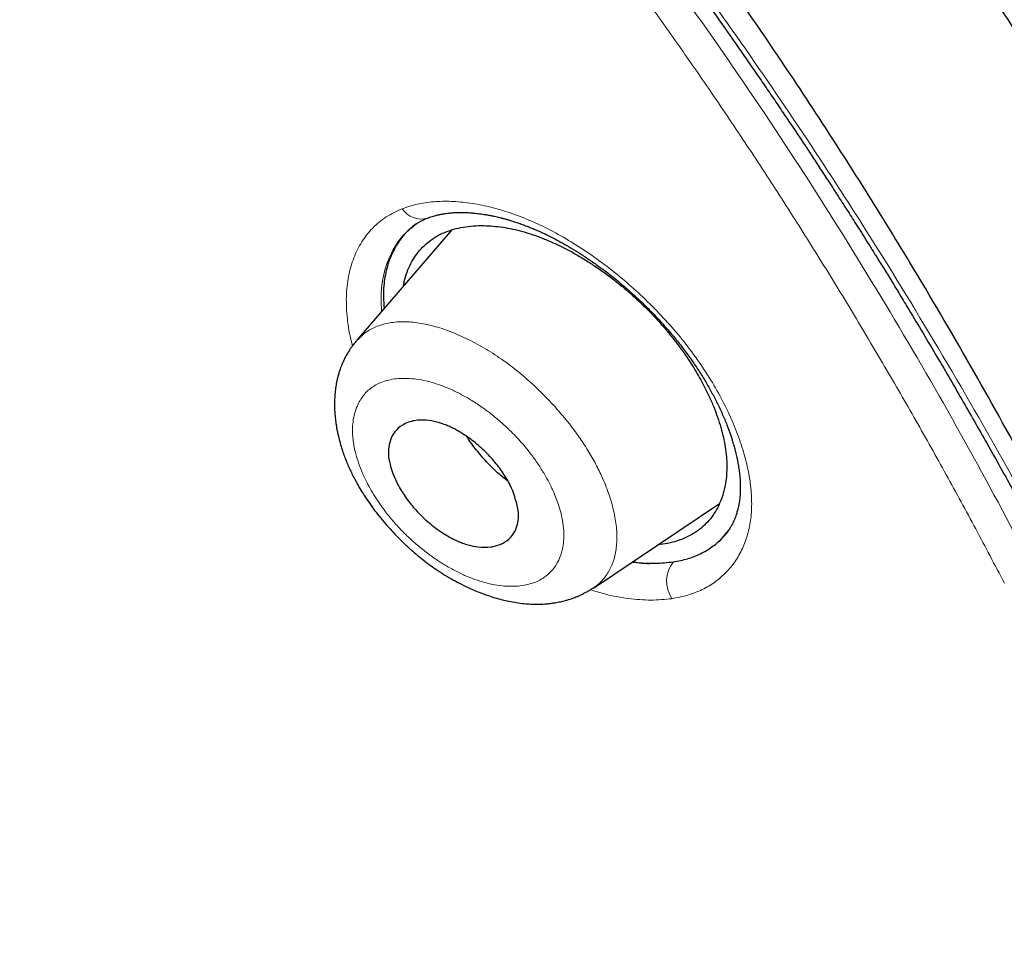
# Model space of a CAD drawing. Header units: millimetres. Extents: x 8 to 428, y 12 to 633.
# Tile 264 of 656: x 389 to 401, y 180 to 191. Entities that reach past the tile are written whole.
import ezdxf

# ---------------------------------------------------------------- set-up
doc = ezdxf.new("R2010")
doc.units = ezdxf.units.MM

msp = doc.modelspace()

# ---------------------------------------------------------------- linework, layer by layer
at = {"color": 7, "linetype": 'Continuous', "lineweight": 30}
for p, q in [((394.332, 188.517), (393.249, 187.261)), ((393.863, 188.536), (393.855, 188.529)), ((393.863, 188.531), (393.857, 188.526)), ((393.247, 187.255), (393.251, 187.259)), ((395.942, 184.439), (397.376, 185.403))]:
    msp.add_line(p, q, dxfattribs=at)
at = {"color": 8, "linetype": 'Continuous', "lineweight": 0}
msp.add_line((393.932, 188.588), (393.863, 188.531), dxfattribs=at)
for centre, radius, start, end in [((393.98, 188.892), 0.253, 212.3366, 286.7212), ((397.13, 184.516), 0.355, 141.2832, 213.6017)]:
    msp.add_arc(centre, radius, start, end, dxfattribs=at)
at = {"color": 7, "linetype": 'Continuous', "lineweight": 30}
for points, knots in [([(417.677, 128.795), (417.781, 129.481), (417.988, 130.847), (417.997, 133.127), (417.855, 135.501), (417.576, 137.96), (417.157, 140.738), (416.572, 143.85), (415.813, 147.295), (414.871, 151.203), (413.749, 155.568), (412.527, 160.368), (411.24, 165.22), (409.801, 170.184), (408.407, 174.442), (407.129, 177.944), (406.053, 180.641), (404.828, 183.414), (403.413, 186.272), (401.858, 189.044), (400.172, 191.696), (398.391, 194.186), (396.428, 196.609), (394.352, 198.916), (392.223, 201.099), (389.71, 203.505), (386.812, 206.084), (383.54, 208.783), (380.277, 211.307), (377.031, 213.673), (373.811, 215.871), (370.63, 217.9), (367.494, 219.78), (364.396, 221.569), (361.31, 223.346), (358.232, 225.051), (355.179, 226.627), (352.177, 228.023), (349.25, 229.222), (346.408, 230.222), (343.668, 230.99), (341.354, 231.422), (339.454, 231.565), (337.932, 231.49), (336.558, 231.173), (335.395, 230.555), (334.497, 229.611), (333.815, 228.325), (333.364, 226.767), (333.249, 225.515), (333.194, 224.918)], [0, 0, 0, 0, 0.019898, 0.0396, 0.059165, 0.078622, 0.098013, 0.123341, 0.148581, 0.173731, 0.20787, 0.241963, 0.276212, 0.310625, 0.34521, 0.362609, 0.380135, 0.397811, 0.415673, 0.433756, 0.448997, 0.464412, 0.479837, 0.495071, 0.510122, 0.52503, 0.54719, 0.569189, 0.591089, 0.61295, 0.634797, 0.656567, 0.678195, 0.699628, 0.72106, 0.742688, 0.76446, 0.786303, 0.808169, 0.830066, 0.852064, 0.874225, 0.889133, 0.904185, 0.919416, 0.934846, 0.950253, 0.965505, 0.983583, 1, 1, 1, 1]), ([(415.467, 128.755), (415.552, 129.304), (415.723, 130.4), (415.772, 132.207), (415.709, 134.095), (415.541, 136.059), (415.291, 138.077), (414.911, 140.535), (414.359, 143.459), (413.607, 146.861), (412.73, 150.473), (411.745, 154.281), (410.712, 158.26), (409.649, 162.26), (408.508, 166.313), (407.243, 170.442), (406.046, 173.961), (404.979, 176.832), (404.109, 179.019), (403.152, 181.244), (402.089, 183.508), (400.902, 185.81), (399.682, 187.948), (398.454, 189.901), (397.255, 191.656), (395.96, 193.39), (394.423, 195.272), (392.637, 197.271), (390.618, 199.357), (388.417, 201.482), (386.044, 203.631), (383.509, 205.787), (380.964, 207.833), (378.42, 209.778), (375.672, 211.781), (372.729, 213.8), (369.604, 215.803), (366.507, 217.666), (363.434, 219.443), (360.371, 221.203), (357.329, 222.882), (354.326, 224.423), (351.579, 225.692), (349.087, 226.715), (346.844, 227.533), (344.665, 228.211), (342.565, 228.73), (340.677, 229.043), (339.008, 229.153), (337.562, 229.068), (336.376, 228.784), (335.444, 228.327), (334.741, 227.745), (334.171, 227.011), (333.679, 226.051), (333.302, 224.835), (333.065, 223.356), (332.974, 221.757), (333.002, 220.069), (333.126, 218.313), (333.393, 215.903), (333.878, 212.795), (334.642, 208.956), (335.538, 205.044), (336.519, 201.091), (337.532, 197.125), (338.51, 193.365), (339.497, 189.779), (340.51, 186.361), (341.631, 182.884), (342.729, 179.778), (343.765, 177.067), (344.702, 174.769), (345.726, 172.434), (346.84, 170.062), (347.683, 168.45), (348.105, 167.643)], [0, 0, 0, 0, 0.011709, 0.0234, 0.035079, 0.046745, 0.058401, 0.070053, 0.08835, 0.106637, 0.124908, 0.145647, 0.166375, 0.187119, 0.207887, 0.228673, 0.249479, 0.259892, 0.270315, 0.28075, 0.291198, 0.301658, 0.31213, 0.319994, 0.327864, 0.335737, 0.343609, 0.354092, 0.364563, 0.37502, 0.38755, 0.400066, 0.41258, 0.425091, 0.437599, 0.45323, 0.468841, 0.484431, 0.499999, 0.515569, 0.531166, 0.546782, 0.562408, 0.574915, 0.587424, 0.599934, 0.612454, 0.624987, 0.635443, 0.645912, 0.656393, 0.664263, 0.672136, 0.680006, 0.687871, 0.698343, 0.708803, 0.71925, 0.729685, 0.740108, 0.750521, 0.771326, 0.792113, 0.81288, 0.833624, 0.854353, 0.875091, 0.892532, 0.909986, 0.927451, 0.944927, 0.955919, 0.966921, 0.977933, 0.988958, 1, 1, 1, 1]), ([(363.503, 218.885), (363.584, 218.838), (363.742, 218.747), (363.975, 218.612), (364.199, 218.483), (364.414, 218.358), (364.62, 218.239), (364.813, 218.127), (364.994, 218.022), (365.163, 217.924), (365.324, 217.83), (365.476, 217.741), (365.621, 217.657), (365.757, 217.577), (365.885, 217.502), (366.005, 217.432), (366.117, 217.366), (366.254, 217.286), (366.419, 217.189), (366.684, 217.032), (367.022, 216.833), (367.433, 216.588), (367.85, 216.338), (368.38, 216.019), (369.022, 215.629), (369.775, 215.165), (370.529, 214.692), (371.258, 214.227), (371.961, 213.772), (372.638, 213.327), (373.317, 212.874), (373.996, 212.414), (374.677, 211.946), (375.359, 211.471), (376.041, 210.988), (376.714, 210.506), (377.375, 210.026), (378.026, 209.546), (378.677, 209.061), (379.329, 208.568), (379.981, 208.069), (380.559, 207.621), (381.063, 207.226), (381.493, 206.886), (381.925, 206.542), (382.305, 206.236), (382.633, 205.97), (382.91, 205.745), (383.188, 205.517), (383.471, 205.283), (383.749, 205.053), (384.024, 204.823), (384.295, 204.596), (384.572, 204.361), (384.797, 204.17), (384.965, 204.026), (385.072, 203.935), (385.172, 203.848), (385.265, 203.768), (385.351, 203.694), (385.429, 203.627), (385.5, 203.565), (385.557, 203.516), (385.602, 203.477), (385.636, 203.448), (385.666, 203.421), (385.692, 203.398), (385.716, 203.378), (385.739, 203.358), (385.767, 203.333), (385.802, 203.303), (385.844, 203.266), (385.893, 203.224), (385.947, 203.176), (386.031, 203.102), (386.147, 203.001), (386.295, 202.87), (386.453, 202.729), (386.605, 202.594), (386.748, 202.466), (386.882, 202.347), (387.02, 202.222), (387.162, 202.094), (387.304, 201.965), (387.441, 201.84), (387.576, 201.718), (387.707, 201.598), (387.833, 201.481), (387.952, 201.372), (388.062, 201.27), (388.159, 201.18), (388.243, 201.102), (388.316, 201.034), (388.384, 200.97), (388.453, 200.906), (388.523, 200.84), (388.613, 200.755), (388.724, 200.65), (388.858, 200.523), (389.001, 200.388), (389.152, 200.244), (389.311, 200.092), (389.476, 199.933), (389.674, 199.741), (389.902, 199.519), (390.171, 199.254), (390.45, 198.978), (390.737, 198.691), (391.047, 198.378), (391.383, 198.034), (391.746, 197.658), (392.107, 197.279), (392.468, 196.894), (392.829, 196.503), (393.19, 196.106), (393.548, 195.707), (393.903, 195.303), (394.255, 194.897), (394.603, 194.487), (394.946, 194.075), (395.284, 193.661), (395.616, 193.246), (395.944, 192.829), (396.266, 192.41), (396.561, 192.019), (396.83, 191.656), (397.075, 191.319), (397.32, 190.978), (397.565, 190.631), (397.764, 190.343), (397.921, 190.115), (398.032, 189.951), (398.14, 189.79), (398.244, 189.637), (398.341, 189.49), (398.438, 189.342), (398.535, 189.195), (398.63, 189.049), (398.718, 188.913), (398.791, 188.799), (398.853, 188.704), (398.906, 188.62), (398.963, 188.531), (399.023, 188.435), (399.088, 188.331), (399.161, 188.214), (399.244, 188.081), (399.335, 187.933), (399.432, 187.775), (399.552, 187.576), (399.693, 187.34), (399.851, 187.074), (400.005, 186.812), (400.153, 186.555), (400.297, 186.304), (400.444, 186.044), (400.595, 185.775), (400.749, 185.496), (400.898, 185.221), (401.065, 184.911), (401.248, 184.567), (401.445, 184.19), (401.636, 183.818), (401.823, 183.448), (402.013, 183.065), (402.207, 182.668), (402.403, 182.259), (402.596, 181.85), (402.786, 181.443), (402.971, 181.037), (403.154, 180.63), (403.335, 180.222), (403.484, 179.879), (403.603, 179.602), (403.692, 179.392), (403.782, 179.181), (403.871, 178.969), (403.957, 178.761), (404.04, 178.56), (404.119, 178.368), (404.193, 178.185), (404.256, 178.029), (404.309, 177.898), (404.353, 177.79), (404.394, 177.685), (404.435, 177.583), (404.475, 177.48), (404.521, 177.366), (404.571, 177.238), (404.626, 177.097), (404.684, 176.948), (404.741, 176.799), (404.798, 176.652), (404.853, 176.507), (404.909, 176.36), (404.964, 176.213), (405.018, 176.072), (405.071, 175.929), (405.125, 175.785), (405.178, 175.641), (405.229, 175.505), (405.274, 175.381), (405.315, 175.268), (405.354, 175.162), (405.394, 175.053), (405.435, 174.939), (405.478, 174.819), (405.523, 174.694), (405.57, 174.562), (405.622, 174.417), (405.678, 174.258), (405.739, 174.086), (405.801, 173.91), (405.862, 173.735), (405.942, 173.506), (406.039, 173.225), (406.149, 172.905), (406.252, 172.602), (406.349, 172.312), (406.447, 172.021), (406.528, 171.776), (406.593, 171.579), (406.642, 171.43), (406.691, 171.281), (406.74, 171.13), (406.789, 170.979), (406.838, 170.828), (406.885, 170.681), (406.932, 170.536), (406.976, 170.398), (407.018, 170.265), (407.058, 170.14), (407.095, 170.023), (407.13, 169.913), (407.16, 169.816), (407.188, 169.728), (407.215, 169.643), (407.243, 169.553), (407.272, 169.458), (407.307, 169.345), (407.348, 169.214), (407.395, 169.063), (407.442, 168.909), (407.49, 168.753), (407.537, 168.598), (407.585, 168.442), (407.631, 168.288), (407.677, 168.137), (407.739, 167.931), (407.816, 167.673), (407.908, 167.366), (407.996, 167.067), (408.082, 166.772), (408.236, 166.245), (408.453, 165.489), (408.73, 164.503), (409.001, 163.522), (409.267, 162.543), (409.527, 161.568), (409.827, 160.433), (410.164, 159.139), (410.539, 157.686), (410.911, 156.236), (411.268, 154.844), (411.61, 153.513), (411.854, 152.555), (412.018, 151.91), (412.102, 151.576), (412.186, 151.239), (412.271, 150.901), (412.355, 150.56), (412.433, 150.246), (412.504, 149.959), (412.567, 149.698), (412.62, 149.481), (412.662, 149.308), (412.693, 149.18), (412.724, 149.051), (412.755, 148.925), (412.786, 148.794), (412.818, 148.66), (412.85, 148.525), (412.88, 148.401), (412.902, 148.306), (412.918, 148.24), (412.927, 148.2), (412.936, 148.164), (412.943, 148.132), (412.949, 148.107), (412.954, 148.086), (412.958, 148.068), (412.963, 148.047), (412.97, 148.018), (412.979, 147.981), (412.989, 147.936), (413.002, 147.885), (413.015, 147.826), (413.031, 147.759), (413.048, 147.686), (413.08, 147.55), (413.125, 147.355), (413.186, 147.089), (413.249, 146.812), (413.314, 146.527), (413.384, 146.214), (413.46, 145.874), (413.54, 145.507), (413.618, 145.146), (413.694, 144.791), (413.791, 144.327), (413.909, 143.754), (414.022, 143.184), (414.11, 142.727), (414.175, 142.382), (414.239, 142.039), (414.301, 141.694), (414.358, 141.371), (414.41, 141.071), (414.457, 140.792), (414.504, 140.51), (414.55, 140.224), (414.591, 139.962), (414.628, 139.726), (414.66, 139.515), (414.691, 139.302), (414.718, 139.115), (414.74, 138.958), (414.757, 138.834), (414.773, 138.717), (414.788, 138.608), (414.802, 138.505), (414.815, 138.409), (414.826, 138.321), (414.837, 138.238), (414.847, 138.159), (414.858, 138.07), (414.871, 137.967), (414.886, 137.849), (414.901, 137.721), (414.917, 137.584), (414.934, 137.439), (414.952, 137.285), (414.969, 137.126), (414.987, 136.963), (415.007, 136.766), (415.03, 136.535), (415.055, 136.269), (415.074, 136.046), (415.089, 135.865), (415.099, 135.73), (415.11, 135.597), (415.119, 135.47), (415.127, 135.347), (415.136, 135.219), (415.144, 135.085), (415.151, 134.974), (415.155, 134.895), (415.158, 134.847), (415.16, 134.804), (415.162, 134.769), (415.163, 134.741), (415.164, 134.721), (415.165, 134.703), (415.166, 134.686), (415.167, 134.666), (415.168, 134.642), (415.17, 134.614), (415.171, 134.578), (415.173, 134.534), (415.176, 134.481), (415.178, 134.423), (415.18, 134.363), (415.184, 134.275), (415.188, 134.158), (415.193, 134.011), (415.197, 133.858), (415.2, 133.711), (415.202, 133.57), (415.204, 133.437), (415.205, 133.304), (415.205, 133.176), (415.205, 133.055), (415.204, 132.943), (415.203, 132.839), (415.202, 132.741), (415.2, 132.659), (415.199, 132.589), (415.198, 132.532), (415.196, 132.478), (415.195, 132.423), (415.193, 132.359), (415.19, 132.282), (415.186, 132.191), (415.182, 132.093), (415.177, 131.986), (415.171, 131.872), (415.165, 131.769), (415.159, 131.678), (415.154, 131.604), (415.149, 131.534), (415.144, 131.468), (415.139, 131.408), (415.134, 131.353), (415.13, 131.303), (415.126, 131.259), (415.123, 131.221), (415.12, 131.188), (415.117, 131.16), (415.114, 131.134), (415.112, 131.107), (415.109, 131.076), (415.105, 131.043), (415.101, 131.004), (415.097, 130.961), (415.091, 130.912), (415.085, 130.859), (415.078, 130.8), (415.071, 130.736), (415.062, 130.667), (415.052, 130.595), (415.042, 130.522), (415.029, 130.428), (415.013, 130.317), (414.993, 130.194), (414.974, 130.083), (414.956, 129.983), (414.939, 129.889), (414.922, 129.801), (414.905, 129.718), (414.89, 129.642), (414.874, 129.571), (414.863, 129.519), (414.855, 129.483), (414.85, 129.462), (414.845, 129.439), (414.839, 129.414), (414.832, 129.383), (414.823, 129.348), (414.813, 129.307), (414.802, 129.262), (414.794, 129.23), (414.79, 129.213)], [0, 0, 0, 0, 0.002478, 0.004863, 0.007153, 0.009349, 0.011451, 0.013459, 0.015266, 0.01699, 0.01863, 0.020186, 0.021659, 0.023048, 0.024354, 0.025576, 0.026715, 0.027771, 0.029757, 0.031759, 0.035874, 0.040057, 0.044305, 0.04857, 0.056184, 0.063798, 0.071411, 0.079023, 0.08582, 0.092618, 0.099414, 0.106211, 0.113008, 0.119804, 0.126601, 0.133397, 0.139856, 0.146315, 0.152774, 0.159233, 0.165692, 0.17215, 0.176411, 0.180671, 0.184937, 0.189238, 0.191963, 0.194704, 0.197462, 0.200251, 0.20312, 0.205746, 0.208438, 0.211196, 0.214019, 0.215143, 0.216217, 0.217217, 0.218144, 0.218998, 0.219779, 0.220486, 0.22112, 0.221488, 0.221825, 0.222129, 0.222392, 0.222613, 0.222826, 0.223092, 0.223448, 0.223869, 0.224356, 0.224908, 0.225497, 0.226882, 0.228367, 0.229951, 0.231635, 0.232921, 0.23426, 0.235651, 0.237094, 0.238543, 0.239924, 0.241236, 0.242599, 0.243878, 0.245073, 0.246185, 0.247213, 0.248006, 0.248741, 0.249419, 0.250096, 0.250813, 0.251568, 0.252833, 0.254194, 0.255651, 0.257179, 0.258799, 0.260509, 0.262227, 0.264885, 0.267492, 0.270527, 0.273489, 0.276377, 0.28018, 0.28398, 0.28778, 0.29158, 0.295458, 0.299338, 0.30322, 0.307106, 0.310997, 0.314893, 0.318782, 0.322656, 0.326526, 0.330392, 0.334256, 0.33812, 0.341159, 0.344231, 0.347341, 0.350491, 0.353681, 0.355184, 0.35669, 0.358147, 0.359539, 0.360865, 0.362128, 0.363532, 0.364846, 0.36607, 0.367203, 0.367911, 0.368649, 0.369452, 0.370319, 0.37125, 0.372246, 0.373502, 0.374849, 0.376284, 0.377807, 0.380273, 0.382708, 0.385093, 0.38743, 0.389717, 0.391957, 0.394535, 0.397068, 0.399576, 0.402059, 0.405565, 0.409022, 0.412436, 0.415844, 0.419252, 0.423056, 0.426861, 0.430668, 0.434475, 0.438284, 0.442093, 0.445932, 0.449832, 0.451811, 0.453807, 0.455817, 0.457843, 0.459862, 0.46177, 0.463601, 0.465353, 0.467027, 0.468099, 0.469137, 0.47014, 0.471108, 0.472086, 0.47312, 0.474409, 0.475775, 0.477218, 0.478737, 0.480087, 0.481491, 0.482947, 0.484379, 0.485755, 0.487076, 0.488563, 0.489972, 0.491305, 0.492562, 0.493619, 0.494636, 0.495701, 0.496822, 0.497999, 0.499232, 0.500521, 0.501866, 0.503494, 0.505199, 0.506936, 0.508661, 0.510372, 0.513697, 0.51697, 0.519851, 0.522716, 0.525615, 0.528547, 0.530027, 0.531515, 0.533012, 0.534517, 0.536031, 0.537554, 0.539053, 0.54048, 0.541897, 0.543234, 0.544492, 0.54567, 0.546769, 0.547788, 0.548603, 0.54945, 0.550355, 0.551319, 0.552341, 0.553767, 0.555293, 0.556919, 0.558455, 0.560048, 0.561628, 0.56319, 0.564734, 0.566261, 0.569472, 0.5726, 0.575646, 0.578649, 0.581652, 0.591807, 0.601962, 0.612117, 0.622273, 0.632427, 0.642582, 0.657814, 0.673047, 0.688281, 0.703514, 0.716918, 0.730322, 0.733834, 0.737367, 0.740925, 0.744508, 0.748117, 0.751783, 0.754501, 0.757272, 0.760097, 0.761447, 0.76281, 0.764184, 0.765551, 0.766856, 0.768395, 0.769832, 0.771168, 0.772401, 0.772857, 0.773297, 0.77369, 0.774024, 0.774298, 0.774514, 0.77468, 0.774879, 0.775201, 0.7756, 0.776077, 0.776632, 0.777265, 0.777975, 0.778763, 0.779625, 0.782363, 0.785056, 0.788204, 0.791288, 0.794308, 0.798347, 0.802327, 0.806249, 0.810112, 0.813935, 0.821442, 0.828949, 0.83277, 0.836591, 0.840413, 0.844244, 0.848133, 0.851232, 0.854369, 0.857545, 0.860775, 0.864084, 0.866449, 0.868853, 0.871296, 0.873775, 0.87528, 0.876705, 0.87805, 0.879315, 0.8805, 0.881606, 0.882632, 0.883579, 0.884465, 0.885389, 0.886679, 0.888061, 0.889533, 0.891145, 0.892854, 0.894659, 0.896552, 0.898477, 0.900426, 0.903536, 0.906702, 0.909926, 0.911559, 0.913206, 0.914815, 0.916362, 0.917847, 0.919269, 0.921052, 0.922725, 0.923353, 0.923957, 0.924491, 0.924943, 0.925251, 0.925506, 0.925707, 0.9259, 0.926144, 0.92644, 0.926788, 0.927189, 0.927766, 0.928425, 0.929155, 0.929906, 0.930672, 0.932437, 0.934278, 0.936195, 0.938187, 0.939835, 0.941532, 0.943256, 0.944902, 0.946456, 0.947892, 0.949239, 0.950498, 0.951667, 0.95246, 0.953206, 0.953905, 0.954599, 0.955355, 0.956441, 0.957637, 0.958941, 0.960355, 0.961878, 0.96351, 0.964523, 0.965546, 0.966501, 0.967385, 0.968212, 0.968965, 0.969644, 0.970249, 0.970779, 0.971229, 0.971606, 0.971942, 0.972313, 0.972731, 0.973192, 0.973722, 0.974326, 0.975004, 0.975756, 0.976582, 0.977481, 0.978453, 0.979498, 0.980551, 0.981578, 0.983517, 0.985355, 0.98691, 0.988383, 0.989774, 0.991084, 0.992313, 0.993462, 0.994532, 0.995522, 0.995851, 0.996171, 0.996489, 0.996877, 0.997347, 0.99789, 0.998513, 0.999216, 1, 1, 1, 1]), ([(393.853, 188.528), (393.858, 188.533), (393.869, 188.542), (393.886, 188.556), (393.904, 188.569), (393.923, 188.582), (393.938, 188.592), (393.95, 188.599), (393.96, 188.605), (393.971, 188.611), (393.985, 188.619), (394.003, 188.628), (394.026, 188.639), (394.044, 188.646), (394.054, 188.65)], [0, 0, 0, 0, 0.127301, 0.237737, 0.331449, 0.411449, 0.485096, 0.534079, 0.580052, 0.625533, 0.688143, 0.771346, 0.875249, 1, 1, 1, 1]), ([(394.054, 188.65), (394.066, 188.654), (394.088, 188.663), (394.119, 188.672), (394.145, 188.68), (394.165, 188.685), (394.182, 188.689), (394.199, 188.692), (394.226, 188.697), (394.26, 188.703), (394.296, 188.707), (394.326, 188.71), (394.354, 188.712), (394.383, 188.713), (394.413, 188.714), (394.443, 188.714), (394.473, 188.714), (394.503, 188.713), (394.537, 188.711), (394.57, 188.708), (394.602, 188.705), (394.631, 188.702), (394.664, 188.698), (394.699, 188.692), (394.737, 188.686), (394.775, 188.679), (394.812, 188.671), (394.843, 188.664), (394.869, 188.658), (394.888, 188.653), (394.903, 188.649), (394.917, 188.646), (394.933, 188.641), (394.957, 188.635), (394.99, 188.625), (395.033, 188.612), (395.082, 188.596), (395.132, 188.578), (395.182, 188.559), (395.23, 188.54), (395.293, 188.514), (395.368, 188.481), (395.457, 188.437), (395.547, 188.39), (395.641, 188.337), (395.743, 188.277), (395.85, 188.208), (395.962, 188.131), (396.079, 188.045), (396.195, 187.955), (396.307, 187.861), (396.414, 187.765), (396.528, 187.659), (396.644, 187.541), (396.763, 187.411), (396.872, 187.283), (396.972, 187.157), (397.062, 187.032), (397.145, 186.909), (397.22, 186.787), (397.288, 186.667), (397.351, 186.545), (397.41, 186.421), (397.462, 186.296), (397.497, 186.2), (397.519, 186.133), (397.53, 186.096), (397.539, 186.064), (397.547, 186.038), (397.552, 186.017), (397.557, 185.999), (397.562, 185.98), (397.568, 185.955), (397.575, 185.923), (397.582, 185.887), (397.591, 185.838), (397.6, 185.781), (397.608, 185.713), (397.613, 185.648), (397.614, 185.584), (397.613, 185.526), (397.609, 185.468), (397.602, 185.417), (397.594, 185.374), (397.586, 185.341), (397.579, 185.314), (397.572, 185.288), (397.563, 185.261), (397.552, 185.233), (397.54, 185.205), (397.529, 185.181), (397.519, 185.161), (397.51, 185.144), (397.499, 185.127), (397.487, 185.107), (397.471, 185.084), (397.455, 185.062), (397.436, 185.038), (397.422, 185.023), (397.414, 185.015)], [0, 0, 0, 0, 0.010596, 0.019464, 0.026596, 0.031985, 0.035813, 0.039985, 0.045006, 0.05614, 0.064781, 0.070908, 0.077054, 0.083613, 0.090389, 0.096717, 0.102984, 0.109189, 0.115759, 0.123627, 0.128932, 0.134709, 0.140958, 0.14768, 0.154876, 0.162483, 0.169366, 0.175104, 0.179884, 0.183403, 0.1857, 0.18799, 0.19085, 0.194281, 0.200635, 0.208327, 0.217113, 0.225833, 0.234333, 0.242613, 0.250673, 0.266048, 0.280554, 0.295153, 0.310805, 0.327511, 0.345272, 0.364086, 0.383948, 0.404022, 0.423636, 0.442788, 0.461476, 0.48567, 0.509046, 0.531612, 0.553384, 0.574386, 0.594929, 0.615159, 0.635081, 0.654697, 0.676303, 0.69752, 0.71834, 0.725855, 0.732407, 0.737998, 0.742629, 0.746304, 0.749283, 0.752442, 0.756935, 0.762758, 0.769822, 0.77683, 0.790198, 0.803681, 0.819048, 0.830254, 0.844459, 0.858345, 0.871177, 0.882189, 0.891111, 0.897621, 0.904671, 0.912897, 0.921771, 0.930405, 0.938698, 0.944637, 0.950073, 0.955845, 0.962239, 0.969446, 0.97811, 0.988294, 1, 1, 1, 1]), ([(393.93, 188.587), (393.892, 188.558), (393.807, 188.494), (393.706, 188.36), (393.622, 188.196), (393.569, 188.008), (393.546, 187.816), (393.555, 187.681), (393.559, 187.62)], [0, 0, 0, 0, 0.1413303, 0.3208867, 0.5009169, 0.6789776, 0.8575101, 1, 1, 1, 1]), ([(393.779, 187.875), (393.782, 187.893), (393.792, 187.949), (393.82, 188.035), (393.862, 188.133), (393.915, 188.222), (393.978, 188.301), (394.051, 188.37), (394.133, 188.43), (394.224, 188.479), (394.324, 188.517), (394.432, 188.544), (394.547, 188.561), (394.661, 188.566), (394.773, 188.562), (394.881, 188.551), (394.993, 188.532), (395.108, 188.506), (395.224, 188.472), (395.342, 188.43), (395.462, 188.381), (395.582, 188.324), (395.702, 188.262), (395.822, 188.192), (395.941, 188.116), (396.068, 188.028), (396.202, 187.928), (396.339, 187.815), (396.47, 187.696), (396.596, 187.571), (396.709, 187.449), (396.81, 187.33), (396.899, 187.216), (396.976, 187.11), (397.042, 187.012), (397.098, 186.922), (397.151, 186.832), (397.205, 186.731), (397.26, 186.621), (397.312, 186.502), (397.356, 186.383), (397.393, 186.267), (397.423, 186.152), (397.436, 186.079), (397.442, 186.042)], [0, 0, 0, 0, 0.012731, 0.040619, 0.068274, 0.095647, 0.122891, 0.150163, 0.177618, 0.204793, 0.232239, 0.259856, 0.287231, 0.314599, 0.337508, 0.360359, 0.38325, 0.406258, 0.42903, 0.451677, 0.474691, 0.497499, 0.520206, 0.542919, 0.565742, 0.588774, 0.616714, 0.644224, 0.671474, 0.698639, 0.725888, 0.748553, 0.771157, 0.7938, 0.81087, 0.828061, 0.845414, 0.862972, 0.885737, 0.908528, 0.931443, 0.954459, 0.977275, 1, 1, 1, 1]), ([(393.247, 187.255), (393.235, 187.241), (393.212, 187.214), (393.186, 187.178), (393.167, 187.15), (393.153, 187.127), (393.14, 187.106), (393.127, 187.084), (393.112, 187.056), (393.095, 187.021), (393.079, 186.983), (393.065, 186.948), (393.054, 186.915), (393.042, 186.88), (393.031, 186.84), (393.022, 186.801), (393.015, 186.766), (393.009, 186.732), (393.005, 186.698), (393.001, 186.664), (392.998, 186.629), (392.996, 186.59), (392.994, 186.545), (392.995, 186.493), (392.997, 186.442), (393.001, 186.398), (393.005, 186.362), (393.009, 186.328), (393.014, 186.291), (393.021, 186.251), (393.029, 186.21), (393.041, 186.156), (393.058, 186.091), (393.08, 186.018), (393.103, 185.951), (393.126, 185.891), (393.149, 185.836), (393.174, 185.781), (393.201, 185.723), (393.235, 185.659), (393.274, 185.589), (393.32, 185.513), (393.374, 185.431), (393.435, 185.345), (393.502, 185.258), (393.572, 185.173), (393.643, 185.094), (393.721, 185.012), (393.805, 184.93), (393.895, 184.849), (393.982, 184.777), (394.066, 184.713), (394.147, 184.655), (394.231, 184.6), (394.321, 184.546), (394.416, 184.494), (394.515, 184.445), (394.616, 184.401), (394.718, 184.362), (394.814, 184.331), (394.901, 184.307), (394.982, 184.289), (395.065, 184.274), (395.147, 184.263), (395.229, 184.257), (395.307, 184.255), (395.372, 184.258), (395.425, 184.262), (395.464, 184.267), (395.503, 184.272), (395.536, 184.278), (395.566, 184.284), (395.595, 184.291), (395.626, 184.299), (395.656, 184.308), (395.686, 184.317), (395.715, 184.328), (395.745, 184.339), (395.777, 184.352), (395.805, 184.365), (395.826, 184.376), (395.842, 184.384), (395.859, 184.393), (395.881, 184.405), (395.909, 184.422), (395.93, 184.435), (395.941, 184.443)], [0, 0, 0, 0, 0.011831, 0.021886, 0.029921, 0.035568, 0.040341, 0.045801, 0.052423, 0.061172, 0.071553, 0.079441, 0.085435, 0.094419, 0.103898, 0.112344, 0.120034, 0.127279, 0.135214, 0.14212, 0.14964, 0.158026, 0.167623, 0.178862, 0.191423, 0.200011, 0.206973, 0.214104, 0.222078, 0.230738, 0.239424, 0.248062, 0.264843, 0.280477, 0.294595, 0.306955, 0.318371, 0.329532, 0.341984, 0.355826, 0.371087, 0.387777, 0.405902, 0.425463, 0.446014, 0.46594, 0.485085, 0.503441, 0.526679, 0.548506, 0.568929, 0.587959, 0.605741, 0.624076, 0.643566, 0.664235, 0.685559, 0.706798, 0.728374, 0.749848, 0.767484, 0.78329, 0.800954, 0.819951, 0.835614, 0.852724, 0.870147, 0.877614, 0.887013, 0.895775, 0.902955, 0.909427, 0.91587, 0.922596, 0.930133, 0.936884, 0.943235, 0.95016, 0.958201, 0.966307, 0.970661, 0.974243, 0.978118, 0.9837, 0.990995, 1, 1, 1, 1]), ([(395.083, 185.347), (395.086, 185.309), (395.093, 185.231), (395.071, 185.126), (395.02, 185.032), (394.95, 184.97), (394.882, 184.936), (394.829, 184.918), (394.749, 184.902), (394.646, 184.903), (394.534, 184.925), (394.457, 184.949), (394.402, 184.972), (394.351, 184.996), (394.267, 185.04), (394.152, 185.114), (394.013, 185.23), (393.889, 185.359), (393.783, 185.498), (393.674, 185.684), (393.612, 185.866), (393.606, 186.023), (393.627, 186.128), (393.679, 186.223), (393.752, 186.289), (393.832, 186.327), (393.921, 186.351), (394.028, 186.355), (394.145, 186.335), (394.232, 186.308), (394.295, 186.282), (394.346, 186.258), (394.43, 186.213), (394.546, 186.137), (394.685, 186.021), (394.81, 185.89), (394.914, 185.753), (395.026, 185.567), (395.06, 185.434), (395.083, 185.347)], [0, 0, 0, 0, 0.027146, 0.056886, 0.08951, 0.124968, 0.142385, 0.158541, 0.173356, 0.210276, 0.235627, 0.24977, 0.26083, 0.271766, 0.282633, 0.315088, 0.346931, 0.378433, 0.409448, 0.440152, 0.500333, 0.527168, 0.556674, 0.589383, 0.624923, 0.647629, 0.668232, 0.703445, 0.730537, 0.749566, 0.760702, 0.771779, 0.78285, 0.815576, 0.847745, 0.879149, 0.91022, 0.940636, 1, 1, 1, 1]), ([(394.965, 185.66), (394.932, 185.685), (394.857, 185.743), (394.741, 185.857), (394.625, 185.991), (394.542, 186.096), (394.507, 186.153), (394.501, 186.162)], [0, 0, 0, 0, 0.191169, 0.436906, 0.692556, 0.949701, 1, 1, 1, 1]), ([(397.442, 186.042), (397.447, 186.006), (397.457, 185.934), (397.461, 185.83), (397.458, 185.73), (397.447, 185.634), (397.427, 185.541), (397.398, 185.448), (397.358, 185.356), (397.305, 185.268), (397.242, 185.19), (397.169, 185.121), (397.087, 185.062), (396.995, 185.012), (396.895, 184.974), (396.789, 184.946), (396.712, 184.936), (396.675, 184.932)], [0, 0, 0, 0, 0.059435, 0.11866, 0.177957, 0.237609, 0.297899, 0.359105, 0.431414, 0.50292, 0.574058, 0.645267, 0.716982, 0.788362, 0.859437, 0.930618, 1, 1, 1, 1]), ([(396.853, 184.738), (396.908, 184.748), (397.017, 184.769), (397.163, 184.827), (397.293, 184.905), (397.4, 184.993), (397.455, 185.064), (397.479, 185.096)], [0, 0, 0, 0, 0.207565, 0.41545, 0.623669, 0.832079, 1, 1, 1, 1]), ([(396.392, 184.742), (396.399, 184.74), (396.486, 184.723), (396.643, 184.718), (396.783, 184.731), (396.853, 184.738)], [0, 0, 0, 0, 0.043041, 0.519597, 1, 1, 1, 1])]:
    msp.add_open_spline(points, degree=3, knots=knots, dxfattribs=at)
at = {"color": 8, "linetype": 'Continuous', "lineweight": 0}
for points, knots in [([(363.441, 219.018), (364.803, 218.23), (367.522, 216.658), (371.636, 214.116), (375.437, 211.536), (378.916, 208.99), (382.073, 206.533), (385.245, 203.903), (388.05, 201.391), (390.465, 199.065), (392.49, 196.978), (394.442, 194.797), (396.274, 192.53), (397.956, 190.208), (399.573, 187.711), (401.086, 185.07), (402.479, 182.319), (403.702, 179.621), (404.783, 176.973), (406.064, 173.52), (407.457, 169.313), (408.895, 164.4), (410.178, 159.58), (411.401, 154.798), (412.597, 150.137), (413.654, 145.659), (414.514, 141.409), (415.045, 137.89), (415.311, 135.062), (415.384, 132.871), (415.309, 130.781), (415.058, 129.541), (414.933, 128.919)], [0, 0, 0, 0, 0.041621, 0.083027, 0.124254, 0.155187, 0.186259, 0.217684, 0.249258, 0.270278, 0.291311, 0.312423, 0.333508, 0.354515, 0.375614, 0.400882, 0.426039, 0.451271, 0.476543, 0.501735, 0.551843, 0.601883, 0.651941, 0.702019, 0.752119, 0.798831, 0.845298, 0.891449, 0.918531, 0.94558, 0.97268, 1, 1, 1, 1]), ([(363.609, 218.498), (364.338, 218.076), (365.796, 217.23), (367.998, 215.928), (370.212, 214.577), (372.441, 213.158), (374.671, 211.661), (376.899, 210.091), (379.121, 208.452), (381.343, 206.737), (383.382, 205.091), (385.235, 203.533), (386.903, 202.072), (388.564, 200.553), (390.211, 198.973), (391.829, 197.332), (393.274, 195.773), (394.541, 194.309), (395.638, 192.956), (396.684, 191.579), (397.666, 190.19), (398.579, 188.798), (399.431, 187.408), (400.229, 186.019), (400.717, 185.098), (400.962, 184.637)], [0, 0, 0, 0, 0.0558064, 0.1116707, 0.1675255, 0.2233402, 0.2791592, 0.3340654, 0.3889795, 0.4438265, 0.4985462, 0.5399526, 0.5814223, 0.6230598, 0.6649077, 0.7067922, 0.7485712, 0.7800091, 0.8116144, 0.843226, 0.874695, 0.9059796, 0.9372171, 0.9685274, 1, 1, 1, 1]), ([(400.619, 184.497), (400.511, 184.702), (400.295, 185.113), (399.959, 185.729), (399.614, 186.346), (399.258, 186.962), (398.894, 187.575), (398.521, 188.184), (398.139, 188.79), (397.745, 189.395), (397.361, 189.97), (396.985, 190.513), (396.621, 191.026), (396.248, 191.538), (395.866, 192.048), (395.476, 192.555), (395.055, 193.09), (394.601, 193.65), (394.116, 194.234), (393.622, 194.811), (393.13, 195.37), (392.639, 195.913), (392.152, 196.442), (391.659, 196.965), (391.161, 197.484), (390.658, 197.997), (390.122, 198.534), (389.551, 199.095), (388.946, 199.678), (388.339, 200.253), (387.692, 200.855), (387.004, 201.482), (386.276, 202.134), (385.547, 202.774), (384.816, 203.405), (384.084, 204.025), (383.297, 204.681), (382.453, 205.372), (381.553, 206.096), (380.653, 206.807), (379.751, 207.506), (378.848, 208.192), (377.946, 208.867), (377.069, 209.509), (376.218, 210.122), (375.393, 210.706), (374.57, 211.278), (373.749, 211.84), (372.93, 212.39), (372.058, 212.963), (371.134, 213.559), (370.158, 214.175), (369.183, 214.778), (368.211, 215.37), (367.142, 216.012), (365.975, 216.701), (364.712, 217.439), (363.873, 217.925), (363.453, 218.168)], [0, 0, 0, 0, 0.0141, 0.028155, 0.042171, 0.056155, 0.070115, 0.08381, 0.0975, 0.111196, 0.124909, 0.136571, 0.148261, 0.159974, 0.171703, 0.183442, 0.195184, 0.209017, 0.222832, 0.236617, 0.25036, 0.263398, 0.276457, 0.289535, 0.302629, 0.315736, 0.328852, 0.344314, 0.359771, 0.375213, 0.390625, 0.408933, 0.427209, 0.445463, 0.463703, 0.481937, 0.500173, 0.52247, 0.544796, 0.567149, 0.589523, 0.611916, 0.634321, 0.656733, 0.67728, 0.697823, 0.718358, 0.73888, 0.759385, 0.779886, 0.804497, 0.829122, 0.853761, 0.878414, 0.903079, 0.93539, 0.967701, 1, 1, 1, 1]), ([(393.766, 188.757), (393.822, 188.776), (393.934, 188.813), (394.122, 188.84), (394.322, 188.844), (394.535, 188.824), (394.756, 188.781), (394.985, 188.716), (395.218, 188.627), (395.453, 188.516), (395.689, 188.382), (395.923, 188.23), (396.152, 188.06), (396.374, 187.874), (396.587, 187.675), (396.789, 187.464), (396.977, 187.242), (397.147, 187.012), (397.299, 186.778), (397.43, 186.541), (397.54, 186.306), (397.627, 186.074), (397.691, 185.848), (397.732, 185.63), (397.747, 185.423), (397.737, 185.229), (397.701, 185.049), (397.641, 184.886), (397.558, 184.74), (397.453, 184.613), (397.327, 184.505), (397.182, 184.419), (397.019, 184.354), (396.895, 184.331), (396.834, 184.319)], [0, 0, 0, 0, 0.031207, 0.062482, 0.093809, 0.125151, 0.156471, 0.187734, 0.218924, 0.250054, 0.281194, 0.312386, 0.343623, 0.374888, 0.406169, 0.437464, 0.468798, 0.500228, 0.531688, 0.563081, 0.594427, 0.625728, 0.656975, 0.688162, 0.719294, 0.750397, 0.781516, 0.812678, 0.843885, 0.875123, 0.906368, 0.937599, 0.968805, 1, 1, 1, 1]), ([(393.2, 187.197), (393.196, 187.21), (393.164, 187.316), (393.137, 187.505), (393.123, 187.758), (393.15, 187.991), (393.209, 188.201), (393.301, 188.385), (393.425, 188.541), (393.578, 188.67), (393.704, 188.728), (393.766, 188.757)], [0, 0, 0, 0, 0.017437, 0.1403413, 0.2637823, 0.3871397, 0.5097779, 0.6320556, 0.7542906, 0.8768098, 1, 1, 1, 1]), ([(393.848, 188.518), (393.835, 188.508), (393.774, 188.46), (393.692, 188.347), (393.603, 188.18), (393.547, 187.989), (393.519, 187.791), (393.527, 187.651), (393.53, 187.587)], [0, 0, 0, 0, 0.052036, 0.247896, 0.443863, 0.640217, 0.837331, 1, 1, 1, 1]), ([(393.251, 187.259), (393.281, 187.289), (393.343, 187.352), (393.464, 187.416), (393.604, 187.459), (393.761, 187.475), (393.935, 187.464), (394.121, 187.425), (394.316, 187.361), (394.517, 187.272), (394.719, 187.162), (394.921, 187.03), (395.118, 186.879), (395.307, 186.709), (395.486, 186.526), (395.639, 186.347), (395.765, 186.18), (395.868, 186.026), (395.959, 185.871), (396.045, 185.699), (396.119, 185.513), (396.176, 185.317), (396.207, 185.132), (396.212, 184.959), (396.19, 184.802), (396.142, 184.665), (396.066, 184.551), (395.997, 184.477), (395.948, 184.449), (395.938, 184.444)], [0, 0, 0, 0, 0.037598, 0.077395, 0.117077, 0.156613, 0.196085, 0.235746, 0.275551, 0.315378, 0.355093, 0.394589, 0.433943, 0.473534, 0.513338, 0.553256, 0.583217, 0.613158, 0.643075, 0.672974, 0.71281, 0.752652, 0.792474, 0.832226, 0.871875, 0.911451, 0.951059, 0.990727, 1, 1, 1, 1]), ([(393.201, 186.184), (393.203, 186.161), (393.207, 186.115), (393.219, 186.042), (393.239, 185.955), (393.271, 185.854), (393.314, 185.745), (393.362, 185.643), (393.413, 185.549), (393.47, 185.455), (393.533, 185.363), (393.607, 185.266), (393.693, 185.164), (393.792, 185.06), (393.898, 184.961), (394.009, 184.869), (394.124, 184.783), (394.241, 184.707), (394.358, 184.64), (394.476, 184.583), (394.593, 184.536), (394.708, 184.5), (394.82, 184.475), (394.929, 184.461), (395.033, 184.458), (395.13, 184.466), (395.22, 184.485), (395.297, 184.512), (395.362, 184.547), (395.416, 184.585), (395.463, 184.63), (395.504, 184.682), (395.542, 184.744), (395.573, 184.818), (395.596, 184.905), (395.606, 184.999), (395.605, 185.099), (395.593, 185.205), (395.571, 185.303), (395.544, 185.39), (395.516, 185.467), (395.478, 185.558), (395.427, 185.662), (395.359, 185.779), (395.283, 185.895), (395.208, 185.995), (395.137, 186.08), (395.072, 186.152), (394.994, 186.232), (394.9, 186.32), (394.79, 186.412), (394.676, 186.497), (394.559, 186.574), (394.442, 186.642), (394.325, 186.7), (394.209, 186.748), (394.094, 186.784), (393.983, 186.81), (393.875, 186.824), (393.771, 186.828), (393.675, 186.821), (393.585, 186.802), (393.509, 186.774), (393.444, 186.74), (393.391, 186.702), (393.344, 186.657), (393.303, 186.605), (393.265, 186.542), (393.234, 186.468), (393.211, 186.38), (393.199, 186.286), (393.2, 186.218), (393.201, 186.184)], [0, 0, 0, 0, 0.01027, 0.020639, 0.031157, 0.046729, 0.062313, 0.074824, 0.087335, 0.099956, 0.112466, 0.124818, 0.140397, 0.155892, 0.171472, 0.187299, 0.203098, 0.218691, 0.234224, 0.249841, 0.265357, 0.280852, 0.296472, 0.312357, 0.328104, 0.343681, 0.359223, 0.374869, 0.387275, 0.399771, 0.412334, 0.424818, 0.437322, 0.453207, 0.468846, 0.484395, 0.50001, 0.515618, 0.53113, 0.541502, 0.551956, 0.562536, 0.57815, 0.593754, 0.609488, 0.625034, 0.635355, 0.645746, 0.656257, 0.671821, 0.687482, 0.703109, 0.71879, 0.734455, 0.749979, 0.765549, 0.781043, 0.796621, 0.812445, 0.828234, 0.84382, 0.85935, 0.87497, 0.887436, 0.899842, 0.912265, 0.92478, 0.937461, 0.953079, 0.968699, 0.984436, 1, 1, 1, 1]), ([(396.38, 184.734), (396.387, 184.732), (396.477, 184.717), (396.638, 184.714), (396.781, 184.73), (396.853, 184.738)], [0, 0, 0, 0, 0.042998, 0.521497, 1, 1, 1, 1]), ([(396.834, 184.319), (396.756, 184.311), (396.6, 184.296), (396.342, 184.317), (396.111, 184.357), (395.962, 184.404), (395.907, 184.421)], [0, 0, 0, 0, 0.2783849, 0.5576411, 0.8372605, 1, 1, 1, 1])]:
    msp.add_open_spline(points, degree=3, knots=knots, dxfattribs=at)

doc.saveas('drawing.dxf')
